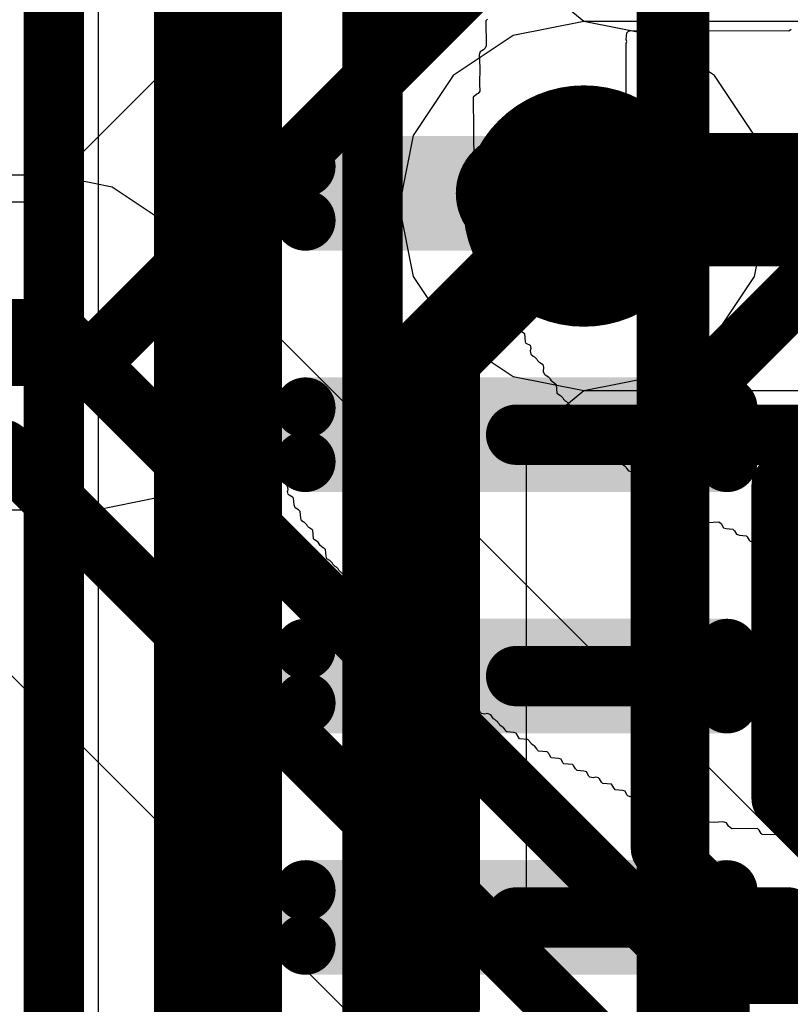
# Model space of a CAD drawing. Header units: millimetres. Extents: x -2 to 68, y -2 to 27.4.
# Tile 501 of 594: x 58.2 to 59.5, y 5.2 to 6.8. Entities that reach past the tile are written whole.
import ezdxf

# ---------------------------------------------------------------- set-up
doc = ezdxf.new("R2010")
doc.units = ezdxf.units.MM
for name, color, linetype in [('BottomLayer', 5, 'Continuous'), ('BottomPaste', 16, 'Continuous'), ('BottomSolder', 6, 'Continuous'), ('DrillGuide', 244, 'Continuous'), ('Mechanical10', 56, 'Continuous'), ('Mechanical6', 56, 'Continuous'), ('MidLayer1', 16, 'Continuous'), ('MidLayer2', 76, 'Continuous'), ('MidLayer3', 90, 'Continuous'), ('MidLayer4', 156, 'Continuous'), ('MidLayer5', 130, 'Continuous'), ('MidLayer6', 216, 'Continuous'), ('MidLayer7', 6, 'Continuous'), ('MidLayer8', 54, 'Continuous'), ('MultiLayer', 9, 'Continuous'), ('TopLayer', 1, 'Continuous'), ('TopSolder', 216, 'Continuous'), ('ViaHoleLayer', 16, 'Continuous')]:
    doc.layers.add(name, color=color, linetype=linetype)

# ---------------------------------------------------------------- blocks, each defined once
blk = doc.blocks.new('DF40C_80DP_0_4V_51__F_________1_B_291')
at = {"layer": 'BottomLayer', "const_width": 0.0504}
for points in [[(6.1302, -0.9404, 1), (6.1805, -0.9404, 1)], [(6.2195, -0.9404, 1), (6.2698, -0.9404, 1)], [(6.5302, -0.9404, 1), (6.5805, -0.9404, 1)], [(6.6195, -0.9404, 1), (6.6698, -0.9404, 1)], [(6.9302, -0.9404, 1), (6.9805, -0.9404, 1)], [(7.0195, -0.9404, 1), (7.0698, -0.9404, 1)], [(7.3302, -0.9404, 1), (7.3805, -0.9404, 1)], [(7.4195, -0.9404, 1), (7.4698, -0.9404, 1)], [(6.1302, -1.6396, 1), (6.1805, -1.6396, 1)], [(6.2195, -1.6396, 1), (6.2698, -1.6396, 1)], [(6.5302, -1.6396, 1), (6.5805, -1.6396, 1)], [(6.6195, -1.6396, 1), (6.6698, -1.6396, 1)], [(6.9302, -1.6396, 1), (6.9805, -1.6396, 1)], [(7.0195, -1.6396, 1), (7.0698, -1.6396, 1)], [(7.3302, -1.6396, 1), (7.3805, -1.6396, 1)], [(7.4195, -1.6396, 1), (7.4698, -1.6396, 1)]]:
    blk.add_lwpolyline(points, format="xyb", close=True, dxfattribs=at)
at = {"layer": 'BottomLayer'}
for points in [[(6.1554, -0.89), (6.1554, -1.69), (6.2446, -0.89), (6.2446, -1.69)], [(6.5554, -0.89), (6.5554, -1.69), (6.6447, -0.89), (6.6447, -1.69)], [(6.9554, -0.89), (6.9554, -1.69), (7.0446, -0.89), (7.0446, -1.69)], [(7.3554, -0.89), (7.3554, -1.69), (7.4446, -0.89), (7.4446, -1.69)], [(6.105, -0.9404), (6.105, -1.6396), (6.295, -0.9404), (6.295, -1.6396)], [(6.505, -0.9404), (6.505, -1.6396), (6.695, -0.9404), (6.695, -1.6396)], [(6.905, -0.9404), (6.905, -1.6396), (7.095, -0.9404), (7.095, -1.6396)], [(7.305, -0.9404), (7.305, -1.6396), (7.495, -0.9404), (7.495, -1.6396)]]:
    blk.add_solid(points, dxfattribs=at)
at = {"layer": 'BottomPaste', "const_width": 0.0504}
for points in [[(6.1302, -0.9404, 1), (6.1805, -0.9404, 1)], [(6.2195, -0.9404, 1), (6.2698, -0.9404, 1)], [(6.5302, -0.9404, 1), (6.5805, -0.9404, 1)], [(6.6195, -0.9404, 1), (6.6698, -0.9404, 1)], [(6.9302, -0.9404, 1), (6.9805, -0.9404, 1)], [(7.0195, -0.9404, 1), (7.0698, -0.9404, 1)], [(7.3302, -0.9404, 1), (7.3805, -0.9404, 1)], [(7.4195, -0.9404, 1), (7.4698, -0.9404, 1)], [(6.1302, -1.6396, 1), (6.1805, -1.6396, 1)], [(6.2195, -1.6396, 1), (6.2698, -1.6396, 1)], [(6.5302, -1.6396, 1), (6.5805, -1.6396, 1)], [(6.6195, -1.6396, 1), (6.6698, -1.6396, 1)], [(6.9302, -1.6396, 1), (6.9805, -1.6396, 1)], [(7.0195, -1.6396, 1), (7.0698, -1.6396, 1)], [(7.3302, -1.6396, 1), (7.3805, -1.6396, 1)], [(7.4195, -1.6396, 1), (7.4698, -1.6396, 1)]]:
    blk.add_lwpolyline(points, format="xyb", close=True, dxfattribs=at)
at = {"layer": 'BottomPaste'}
for points in [[(6.1554, -0.89), (6.1554, -1.69), (6.2446, -0.89), (6.2446, -1.69)], [(6.5554, -0.89), (6.5554, -1.69), (6.6447, -0.89), (6.6447, -1.69)], [(6.9554, -0.89), (6.9554, -1.69), (7.0446, -0.89), (7.0446, -1.69)], [(7.3554, -0.89), (7.3554, -1.69), (7.4446, -0.89), (7.4446, -1.69)], [(6.105, -0.9404), (6.105, -1.6396), (6.295, -0.9404), (6.295, -1.6396)], [(6.505, -0.9404), (6.505, -1.6396), (6.695, -0.9404), (6.695, -1.6396)], [(6.905, -0.9404), (6.905, -1.6396), (7.095, -0.9404), (7.095, -1.6396)], [(7.305, -0.9404), (7.305, -1.6396), (7.495, -0.9404), (7.495, -1.6396)]]:
    blk.add_solid(points, dxfattribs=at)
at = {"layer": 'BottomSolder', "const_width": 0.0504}
for points in [[(6.1302, -0.9404, 1), (6.1805, -0.9404, 1)], [(6.2195, -0.9404, 1), (6.2698, -0.9404, 1)], [(6.5302, -0.9404, 1), (6.5805, -0.9404, 1)], [(6.6195, -0.9404, 1), (6.6698, -0.9404, 1)], [(6.9302, -0.9404, 1), (6.9805, -0.9404, 1)], [(7.0195, -0.9404, 1), (7.0698, -0.9404, 1)], [(7.3302, -0.9404, 1), (7.3805, -0.9404, 1)], [(7.4195, -0.9404, 1), (7.4698, -0.9404, 1)], [(6.1302, -1.6396, 1), (6.1805, -1.6396, 1)], [(6.2195, -1.6396, 1), (6.2698, -1.6396, 1)], [(6.5302, -1.6396, 1), (6.5805, -1.6396, 1)], [(6.6195, -1.6396, 1), (6.6698, -1.6396, 1)], [(6.9302, -1.6396, 1), (6.9805, -1.6396, 1)], [(7.0195, -1.6396, 1), (7.0698, -1.6396, 1)], [(7.3302, -1.6396, 1), (7.3805, -1.6396, 1)], [(7.4195, -1.6396, 1), (7.4698, -1.6396, 1)]]:
    blk.add_lwpolyline(points, format="xyb", close=True, dxfattribs=at)
at = {"layer": 'BottomSolder'}
for points in [[(6.1554, -0.89), (6.1554, -1.69), (6.2446, -0.89), (6.2446, -1.69)], [(6.5554, -0.89), (6.5554, -1.69), (6.6447, -0.89), (6.6447, -1.69)], [(6.9554, -0.89), (6.9554, -1.69), (7.0446, -0.89), (7.0446, -1.69)], [(7.3554, -0.89), (7.3554, -1.69), (7.4446, -0.89), (7.4446, -1.69)], [(6.105, -0.9404), (6.105, -1.6396), (6.295, -0.9404), (6.295, -1.6396)], [(6.505, -0.9404), (6.505, -1.6396), (6.695, -0.9404), (6.695, -1.6396)], [(6.905, -0.9404), (6.905, -1.6396), (7.095, -0.9404), (7.095, -1.6396)], [(7.305, -0.9404), (7.305, -1.6396), (7.495, -0.9404), (7.495, -1.6396)]]:
    blk.add_solid(points, dxfattribs=at)
at = {"layer": 'Mechanical10', "const_width": 0.12}
blk.add_lwpolyline([(8.86, -1.03), (-8.86, -1.03)], dxfattribs=at)
at = {"layer": 'Mechanical6', "const_width": 0.05}
blk.add_lwpolyline([(8.395, -1.79), (-8.395, -1.79)], dxfattribs=at)

msp = doc.modelspace()

# ---------------------------------------------------------------- linework, layer by layer
at = {"layer": 'BottomLayer'}
for points, const_width in [([(58.2687, 3.8308), (58.2687, 7.4787)], 0.1), ([(58.485, 4.0388), (58.485, 7.0276)], 0.1), ([(59.035, 6.5), (59.6703, 6.5)], 0.2), ([(59.035, 6.1), (59.54, 6.1)], 0.1), ([(59.035, 5.7), (59.54, 5.7)], 0.1), ([(59.035, 5.3), (59.485, 5.3)], 0.1), ([(59.485, 5.3), (59.785, 5)], 0.1)]:
    msp.add_lwpolyline(points, dxfattribs=dict(at, const_width=const_width))
for points, const_width in [([(58.985, 6.5, 1), (59.085, 6.5, 1)], 0.1), ([(59.01, 6.1, 1), (59.06, 6.1, 1)], 0.05), ([(59.01, 5.7, 1), (59.06, 5.7, 1)], 0.05), ([(59.01, 5.3, 1), (59.06, 5.3, 1)], 0.05), ([(59.46, 5.3, 1), (59.51, 5.3, 1)], 0.05), ([(59.46, 5.3, 1), (59.51, 5.3, 1)], 0.05)]:
    msp.add_lwpolyline(points, format="xyb", close=True, dxfattribs=dict(at, const_width=const_width))
at = {"layer": 'DrillGuide', "const_width": 0.1}
msp.add_lwpolyline([(59.0972, 6.479, 1), (59.1972, 6.479, 1)], format="xyb", close=True, dxfattribs=at)
at = {"layer": 'MidLayer1'}
for p, q in [((59.1472, 6.7849), (59.0301, 6.7616)), ((59.2643, 6.7616), (59.1472, 6.7849)), ((59.0301, 6.7616), (58.9309, 6.6953)), ((59.3635, 6.6953), (59.2643, 6.7616)), ((58.9309, 6.6953), (58.8646, 6.5961)), ((59.4298, 6.5961), (59.3635, 6.6953)), ((58.8646, 6.5961), (58.8413, 6.479)), ((59.4531, 6.479), (59.4298, 6.5961)), ((58.8413, 6.479), (58.8646, 6.362)), ((59.4298, 6.362), (59.4531, 6.479)), ((58.8646, 6.362), (58.9309, 6.2627)), ((59.3635, 6.2627), (59.4298, 6.362)), ((58.9309, 6.2627), (59.0301, 6.1964)), ((59.2643, 6.1964), (59.3635, 6.2627)), ((59.0301, 6.1964), (59.1472, 6.1731)), ((59.1472, 6.1731), (59.2643, 6.1964))]:
    msp.add_line(p, q, dxfattribs=at)
at = {"layer": 'MidLayer1', "const_width": 0.2}
msp.add_lwpolyline([(59.0472, 6.479, 1), (59.2472, 6.479, 1)], format="xyb", close=True, dxfattribs=at)
at = {"layer": 'MidLayer2'}
for p, q in [((59.1472, 6.7849), (59.0301, 6.7616)), ((59.2643, 6.7616), (59.1472, 6.7849)), ((59.0301, 6.7616), (58.9309, 6.6953)), ((59.3635, 6.6953), (59.2643, 6.7616)), ((58.9309, 6.6953), (58.8646, 6.5961)), ((59.4298, 6.5961), (59.3635, 6.6953)), ((58.8646, 6.5961), (58.8413, 6.479)), ((59.4531, 6.479), (59.4298, 6.5961)), ((58.2679, 6.5299), (56.8822, 6.5299)), ((58.3655, 6.5105), (58.2679, 6.5299)), ((58.4482, 6.4552), (58.3655, 6.5105)), ((58.8413, 6.479), (58.8646, 6.362)), ((59.4298, 6.362), (59.4531, 6.479)), ((59.4419, 5.4615), (58.4482, 6.4552)), ((58.8646, 6.362), (58.9309, 6.2627)), ((59.3635, 6.2627), (59.4298, 6.362)), ((58.9309, 6.2627), (59.0301, 6.1964)), ((59.2643, 6.1964), (59.3635, 6.2627)), ((59.0301, 6.1964), (59.1472, 6.1731)), ((59.1472, 6.1731), (59.2643, 6.1964)), ((58.0795, 5.8201), (59.0733, 4.8263)), ((59.6875, 5.4615), (59.4419, 5.4615))]:
    msp.add_line(p, q, dxfattribs=at)
for points, const_width in [([(59.0472, 6.479, 1), (59.2472, 6.479, 1)], 0.2), ([(58.2429, 6.275, 1), (58.2929, 6.275, 1)], 0.05), ([(58.2429, 6.275, 1), (58.2929, 6.275, 1)], 0.05), ([(58.1601, 6.075, 1), (58.2101, 6.075, 1)], 0.05), ([(58.1601, 6.075, 1), (58.2101, 6.075, 1)], 0.05), ([(59.3114, 5.2066, 1), (59.3614, 5.2066, 1)], 0.05), ([(59.3114, 5.2066, 1), (59.3614, 5.2066, 1)], 0.05)]:
    msp.add_lwpolyline(points, format="xyb", close=True, dxfattribs=dict(at, const_width=const_width))
at = {"layer": 'MidLayer2', "const_width": 0.1}
for points in [[(56.8822, 6.275), (58.2679, 6.275)], [(58.2679, 6.275), (59.3364, 5.2066)], [(56.965, 6.075), (58.1851, 6.075)], [(58.1851, 6.075), (59.2535, 5.0066)], [(59.3364, 5.2066), (60.7202, 5.2066)]]:
    msp.add_lwpolyline(points, dxfattribs=at)
at = {"layer": 'MidLayer3'}
for p, q in [((59.1472, 6.7849), (59.0301, 6.7616)), ((59.2643, 6.7616), (59.1472, 6.7849)), ((59.0301, 6.7616), (58.9309, 6.6953)), ((59.3635, 6.6953), (59.2643, 6.7616)), ((58.9309, 6.6953), (58.8646, 6.5961)), ((59.4298, 6.5961), (59.3635, 6.6953)), ((58.8646, 6.5961), (58.8413, 6.479)), ((59.4531, 6.479), (59.4298, 6.5961)), ((58.8413, 6.479), (58.8646, 6.362)), ((59.4298, 6.362), (59.4531, 6.479)), ((58.8646, 6.362), (58.9309, 6.2627)), ((59.3635, 6.2627), (59.4298, 6.362)), ((58.9309, 6.2627), (59.0301, 6.1964)), ((59.2643, 6.1964), (59.3635, 6.2627)), ((59.0301, 6.1964), (59.1472, 6.1731)), ((59.1472, 6.1731), (59.2643, 6.1964))]:
    msp.add_line(p, q, dxfattribs=at)
at = {"layer": 'MidLayer3', "const_width": 0.2}
msp.add_lwpolyline([(59.0472, 6.479, 1), (59.2472, 6.479, 1)], format="xyb", close=True, dxfattribs=at)
at = {"layer": 'MidLayer4'}
for p, q in [((59.1472, 6.7849), (59.0301, 6.7616)), ((59.5377, 6.7849), (59.1472, 6.7849)), ((59.0301, 6.7616), (58.9309, 6.6953)), ((58.9309, 6.6953), (58.8646, 6.5961)), ((58.8646, 6.5961), (58.8413, 6.479)), ((58.8413, 6.479), (58.8646, 6.362)), ((58.8646, 6.362), (58.9309, 6.2627)), ((58.9309, 6.2627), (59.0301, 6.1964)), ((59.0301, 6.1964), (59.1472, 6.1731)), ((59.1472, 6.1731), (59.5315, 6.1731))]:
    msp.add_line(p, q, dxfattribs=at)
for points, const_width in [([(59.0472, 6.479, 1), (59.2472, 6.479, 1)], 0.2), ([(59.0972, 6.479, 1), (59.1972, 6.479, 1)], 0.1)]:
    msp.add_lwpolyline(points, format="xyb", close=True, dxfattribs=dict(at, const_width=const_width))
at = {"layer": 'MidLayer4', "const_width": 0.2}
msp.add_lwpolyline([(59.1472, 6.479), (59.6223, 6.479)], dxfattribs=at)
at = {"layer": 'MidLayer5'}
for p, q in [((58.3423, 7.7738), (58.3423, 4.6606)), ((59.1472, 6.7849), (59.0521, 6.8629)), ((59.2643, 6.7616), (59.1472, 6.7849)), ((59.3635, 6.6953), (59.2643, 6.7616)), ((59.4298, 6.5961), (59.3635, 6.6953)), ((59.4531, 6.479), (59.4298, 6.5961)), ((59.4298, 6.362), (59.4531, 6.479)), ((59.3635, 6.2627), (59.4298, 6.362)), ((59.2643, 6.1964), (59.3635, 6.2627)), ((59.1472, 6.1731), (59.2643, 6.1964)), ((59.0521, 6.0951), (59.1472, 6.1731)), ((59.0521, 4.4722), (59.0521, 6.0951))]:
    msp.add_line(p, q, dxfattribs=at)
at = {"layer": 'MidLayer5', "const_width": 0.1}
for points in [[(58.7972, 4.4722), (58.7972, 16.8104)], [(58.5972, 4.555), (58.5972, 16.7275)]]:
    msp.add_lwpolyline(points, dxfattribs=at)
at = {"layer": 'MidLayer5', "const_width": 0.2}
msp.add_lwpolyline([(59.0472, 6.479, 1), (59.2472, 6.479, 1)], format="xyb", close=True, dxfattribs=at)
at = {"layer": 'MidLayer6'}
for p, q in [((59.5186, 7.7701), (58.2342, 6.4856)), ((58.2342, 6.4856), (57.3832, 6.4856)), ((58.4373, 5.9952), (58.4926, 6.0322)), ((58.4926, 6.0322), (58.6196, 5.9884)), ((58.3397, 5.9758), (58.4373, 5.9952)), ((57.4888, 5.9758), (58.3397, 5.9758)), ((58.6196, 5.9884), (58.6196, 5.2661)), ((58.6196, 5.2661), (57.6585, 4.3051))]:
    msp.add_line(p, q, dxfattribs=at)
for points, const_width in [([(58.3397, 6.2307), (59.7735, 7.6645)], 0.1), ([(58.9, 6.2318), (59.1472, 6.479)], 0.15), ([(59.275, 6.1118), (59.55, 6.3868)], 0.1), ([(59.475, 6.0165), (59.77, 6.3115)], 0.1), ([(58.9, 5.15), (58.9, 6.2318)], 0.15), ([(57.3832, 6.2307), (58.3397, 6.2307)], 0.1), ([(59.275, 5.4144), (59.275, 6.1118)], 0.1), ([(59.475, 5.4972), (59.475, 6.0165)], 0.1), ([(59.475, 5.4972), (60.0099, 4.9623)], 0.1), ([(59.275, 5.4144), (59.3722, 5.3172)], 0.1), ([(59.3722, 4.7515), (59.3722, 5.3172)], 0.1), ([(57.7208, 3.9708), (58.9, 5.15)], 0.15)]:
    msp.add_lwpolyline(points, dxfattribs=dict(at, const_width=const_width))
for points, const_width in [([(59.0472, 6.479, 1), (59.2472, 6.479, 1)], 0.2), ([(59.1097, 6.479, 1), (59.1847, 6.479, 1)], 0.075), ([(58.8625, 6.2318, 1), (58.9375, 6.2318, 1)], 0.075), ([(58.8625, 6.2318, 1), (58.9375, 6.2318, 1)], 0.075), ([(58.3147, 6.2307, 1), (58.3647, 6.2307, 1)], 0.05), ([(58.3147, 6.2307, 1), (58.3647, 6.2307, 1)], 0.05), ([(59.25, 6.1118, 1), (59.3, 6.1118, 1)], 0.05), ([(59.25, 6.1118, 1), (59.3, 6.1118, 1)], 0.05), ([(59.45, 6.0165, 1), (59.5, 6.0165, 1)], 0.05), ([(59.45, 6.0165, 1), (59.5, 6.0165, 1)], 0.05), ([(59.45, 5.4972, 1), (59.5, 5.4972, 1)], 0.05), ([(59.45, 5.4972, 1), (59.5, 5.4972, 1)], 0.05), ([(59.25, 5.4144, 1), (59.3, 5.4144, 1)], 0.05), ([(59.25, 5.4144, 1), (59.3, 5.4144, 1)], 0.05), ([(59.3472, 5.3172, 1), (59.3972, 5.3172, 1)], 0.05), ([(59.3472, 5.3172, 1), (59.3972, 5.3172, 1)], 0.05), ([(58.8625, 5.15, 1), (58.9375, 5.15, 1)], 0.075), ([(58.8625, 5.15, 1), (58.9375, 5.15, 1)], 0.075)]:
    msp.add_lwpolyline(points, format="xyb", close=True, dxfattribs=dict(at, const_width=const_width))
at = {"layer": 'MidLayer7'}
for p, q in [((59.1472, 6.7849), (59.0301, 6.7616)), ((59.2643, 6.7616), (59.1472, 6.7849)), ((59.0301, 6.7616), (58.9309, 6.6953)), ((59.3635, 6.6953), (59.2643, 6.7616)), ((58.9309, 6.6953), (58.8646, 6.5961)), ((59.4298, 6.5961), (59.3635, 6.6953)), ((58.8646, 6.5961), (58.8413, 6.479)), ((59.4531, 6.479), (59.4298, 6.5961)), ((58.8413, 6.479), (58.8646, 6.362)), ((59.4298, 6.362), (59.4531, 6.479)), ((58.8646, 6.362), (58.9309, 6.2627)), ((59.3635, 6.2627), (59.4298, 6.362)), ((58.9309, 6.2627), (59.0301, 6.1964)), ((59.2643, 6.1964), (59.3635, 6.2627)), ((59.0301, 6.1964), (59.1472, 6.1731)), ((59.1472, 6.1731), (59.2643, 6.1964))]:
    msp.add_line(p, q, dxfattribs=at)
at = {"layer": 'MidLayer7', "const_width": 0.2}
msp.add_lwpolyline([(59.0472, 6.479, 1), (59.2472, 6.479, 1)], format="xyb", close=True, dxfattribs=at)
at = {"layer": 'MidLayer8'}
for p, q in [((59.1472, 6.7849), (59.0301, 6.7616)), ((59.2643, 6.7616), (59.1472, 6.7849)), ((59.0301, 6.7616), (58.9309, 6.6953)), ((59.3635, 6.6953), (59.2643, 6.7616)), ((58.9309, 6.6953), (58.8646, 6.5961)), ((59.4298, 6.5961), (59.3635, 6.6953)), ((58.8646, 6.5961), (58.8413, 6.479)), ((59.4531, 6.479), (59.4298, 6.5961)), ((58.8413, 6.479), (58.8646, 6.362)), ((59.4298, 6.362), (59.4531, 6.479)), ((58.8646, 6.362), (58.9309, 6.2627)), ((59.3635, 6.2627), (59.4298, 6.362)), ((58.9309, 6.2627), (59.0301, 6.1964)), ((59.2643, 6.1964), (59.3635, 6.2627)), ((59.0301, 6.1964), (59.1472, 6.1731)), ((59.1472, 6.1731), (59.2643, 6.1964))]:
    msp.add_line(p, q, dxfattribs=at)
at = {"layer": 'MidLayer8', "const_width": 0.2}
msp.add_lwpolyline([(59.0472, 6.479, 1), (59.2472, 6.479, 1)], format="xyb", close=True, dxfattribs=at)
at = {"layer": 'MultiLayer', "const_width": 0.2}
msp.add_lwpolyline([(59.0472, 6.479, 1), (59.2472, 6.479, 1)], format="xyb", close=True, dxfattribs=at)
at = {"layer": 'TopLayer'}
msp.add_line((58.5, 3.892), (58.5, 12.9467), dxfattribs=at)
at = {"layer": 'TopSolder'}
for p, q in [((58.5196, 6.7848), (58.5191, 6.8372)), ((58.9874, 6.7887), (58.9846, 6.7859)), ((58.5086, 6.6801), (58.5097, 6.7771)), ((58.5097, 6.7771), (58.5113, 6.7788)), ((58.5113, 6.7788), (58.5169, 6.7821)), ((58.5169, 6.7821), (58.5196, 6.7848)), ((58.9846, 6.7859), (58.9852, 6.7446)), ((59.4871, 6.7694), (59.491, 6.7722)), ((59.2172, 6.7551), (59.2183, 6.7661)), ((59.2183, 6.7661), (59.221, 6.7688)), ((59.221, 6.7688), (59.2254, 6.7699)), ((59.2254, 6.7699), (59.4871, 6.7694)), ((58.9835, 6.7407), (58.9808, 6.738)), ((58.9852, 6.7446), (58.9835, 6.7407)), ((59.2183, 6.7518), (59.2172, 6.7551)), ((59.2172, 6.7485), (59.2183, 6.7518)), ((59.2177, 6.5154), (59.2172, 6.7485)), ((58.9753, 6.7347), (58.9736, 6.7297)), ((58.9736, 6.7297), (58.9747, 6.7088)), ((58.9808, 6.738), (58.9753, 6.7347)), ((58.9747, 6.7088), (58.9742, 6.6807)), ((58.5097, 6.6757), (58.5086, 6.6801)), ((58.5086, 6.668), (58.5097, 6.6757)), ((58.9742, 6.6807), (58.9747, 6.6691)), ((58.4981, 6.6575), (58.4998, 6.6614)), ((58.4987, 6.5633), (58.4981, 6.6575)), ((58.4998, 6.6614), (58.5014, 6.6631)), ((58.5014, 6.6631), (58.5069, 6.6664)), ((58.5069, 6.6664), (58.5086, 6.668)), ((58.9698, 6.6642), (58.9637, 6.6592)), ((58.9637, 6.6592), (58.9648, 6.5501)), ((58.972, 6.6653), (58.9698, 6.6642)), ((58.9747, 6.6691), (58.972, 6.6653)), ((58.4976, 6.5457), (58.4987, 6.5633)), ((58.4992, 6.5396), (58.4976, 6.5457)), ((58.9648, 6.5501), (58.9665, 6.5485)), ((58.9665, 6.5485), (58.972, 6.5451)), ((58.972, 6.5451), (58.9747, 6.5424)), ((58.5047, 6.5363), (58.4992, 6.5396)), ((58.5075, 6.5336), (58.5047, 6.5363)), ((58.5091, 6.5297), (58.5075, 6.5336)), ((58.5086, 6.4278), (58.5091, 6.5297)), ((58.9747, 6.5424), (58.9742, 6.5253)), ((58.9742, 6.5253), (58.9747, 6.4785)), ((59.2172, 6.5016), (59.2177, 6.5154)), ((59.2183, 6.4972), (59.2172, 6.5016)), ((59.2199, 6.4956), (59.2183, 6.4972)), ((59.4888, 6.4945), (59.2199, 6.4956)), ((59.4915, 6.4917), (59.4888, 6.4945)), ((58.9747, 6.4785), (58.9736, 6.4752)), ((58.9736, 6.4752), (58.9747, 6.4664)), ((58.9747, 6.4664), (58.9775, 6.4636)), ((58.9775, 6.4636), (58.983, 6.4603)), ((58.983, 6.4603), (58.9846, 6.4586)), ((58.9846, 6.4586), (58.9857, 6.4509)), ((58.9857, 6.4509), (58.9846, 6.4465)), ((58.9846, 6.4465), (58.9857, 6.4234)), ((58.5097, 6.4234), (58.5086, 6.4278)), ((58.5147, 6.4206), (58.5097, 6.4234)), ((58.5185, 6.4168), (58.5147, 6.4206)), ((58.5196, 6.3771), (58.5185, 6.4168)), ((58.9857, 6.4234), (58.9874, 6.4217)), ((58.9874, 6.4217), (58.9929, 6.4184)), ((58.9929, 6.4184), (58.9957, 6.4157)), ((58.9957, 6.4157), (58.9951, 6.3843)), ((58.9951, 6.3843), (58.9973, 6.3799)), ((58.5185, 6.3661), (58.5196, 6.3771)), ((58.5202, 6.36), (58.5185, 6.3661)), ((58.9973, 6.3799), (59.005, 6.3754)), ((59.005, 6.3754), (59.0067, 6.3694)), ((59.0067, 6.3694), (59.0056, 6.3517)), ((58.5257, 6.3567), (58.5202, 6.36)), ((58.5295, 6.3528), (58.5257, 6.3567)), ((58.5306, 6.3451), (58.5295, 6.3528)), ((59.0056, 6.3517), (59.0083, 6.3479)), ((59.0083, 6.3479), (59.0105, 6.3468)), ((58.5295, 6.3418), (58.5306, 6.3451)), ((58.5301, 6.3347), (58.5295, 6.3418)), ((58.5295, 6.322), (58.5301, 6.3347)), ((59.0105, 6.3468), (59.0155, 6.344)), ((59.0155, 6.344), (59.0166, 6.3396)), ((59.0166, 6.3396), (59.0177, 6.3286)), ((58.5306, 6.3187), (58.5295, 6.322)), ((58.5317, 6.3165), (58.5306, 6.3187)), ((58.5378, 6.3137), (58.5317, 6.3165)), ((59.0177, 6.3286), (59.0205, 6.3259)), ((59.0205, 6.3259), (59.026, 6.3225)), ((59.026, 6.3225), (59.0276, 6.3176)), ((59.0276, 6.3176), (59.0265, 6.3)), ((58.54, 6.3104), (58.5378, 6.3137)), ((58.5411, 6.306), (58.54, 6.3104)), ((58.5406, 6.2768), (58.5411, 6.306)), ((59.0265, 6.3), (59.0293, 6.295)), ((59.0293, 6.295), (59.037, 6.2906)), ((59.037, 6.2906), (59.0381, 6.2763)), ((58.5466, 6.2719), (58.5406, 6.2768)), ((58.5488, 6.2708), (58.5466, 6.2719)), ((58.5516, 6.2669), (58.5488, 6.2708)), ((58.5505, 6.2482), (58.5516, 6.2669)), ((59.0381, 6.2763), (59.0414, 6.273)), ((59.0414, 6.273), (59.0469, 6.2697)), ((59.0469, 6.2697), (59.0486, 6.268)), ((59.0486, 6.268), (59.0497, 6.2537)), ((59.0497, 6.2537), (59.0513, 6.252)), ((59.0513, 6.252), (59.0585, 6.2482)), ((58.5527, 6.2427), (58.5505, 6.2482)), ((58.5576, 6.2399), (58.5527, 6.2427)), ((58.5598, 6.2388), (58.5576, 6.2399)), ((58.562, 6.2344), (58.5598, 6.2388)), ((58.5615, 6.203), (58.562, 6.2344)), ((59.0585, 6.2482), (59.0596, 6.2427)), ((59.0596, 6.2427), (59.0585, 6.2393)), ((59.0585, 6.2393), (59.0596, 6.2338)), ((59.0596, 6.2338), (59.0634, 6.23)), ((59.0634, 6.23), (59.0656, 6.2289)), ((59.0656, 6.2289), (59.0695, 6.225)), ((59.0695, 6.225), (59.0706, 6.2228)), ((59.0706, 6.2228), (59.0734, 6.2201)), ((59.0734, 6.2201), (59.0756, 6.219)), ((59.0756, 6.219), (59.0794, 6.2162)), ((58.5642, 6.2002), (58.5615, 6.203)), ((59.0794, 6.2162), (59.0805, 6.2118)), ((59.0805, 6.2118), (59.08, 6.2046)), ((59.08, 6.2046), (59.0816, 6.2008)), ((59.0816, 6.2008), (59.0833, 6.1991)), ((58.5698, 6.1969), (58.5642, 6.2002)), ((58.572, 6.1936), (58.5698, 6.1969)), ((58.5731, 6.1804), (58.572, 6.1936)), ((59.0833, 6.1991), (59.0888, 6.1958)), ((59.0888, 6.1958), (59.0904, 6.1942)), ((59.0904, 6.1942), (59.0915, 6.192)), ((59.0915, 6.192), (59.0932, 6.1892)), ((59.0932, 6.1892), (59.0954, 6.1881)), ((59.0954, 6.1881), (59.1015, 6.1831)), ((58.5786, 6.1771), (58.5731, 6.1804)), ((58.5835, 6.171), (58.5786, 6.1771)), ((58.5824, 6.1534), (58.5835, 6.171)), ((59.1015, 6.1831), (59.1026, 6.1688)), ((59.1026, 6.1688), (59.1086, 6.165)), ((58.5841, 6.1484), (58.5824, 6.1534)), ((59.1086, 6.165), (59.1125, 6.1611)), ((59.1125, 6.1611), (59.1136, 6.1589)), ((59.1136, 6.1589), (59.1163, 6.1561)), ((59.1163, 6.1561), (59.1185, 6.155)), ((59.1185, 6.155), (59.1224, 6.1512)), ((58.5896, 6.1451), (58.5841, 6.1484)), ((58.5923, 6.1424), (58.5896, 6.1451)), ((58.5934, 6.1314), (58.5923, 6.1424)), ((59.1224, 6.1512), (59.1235, 6.149)), ((59.1235, 6.149), (59.1273, 6.1451)), ((59.1273, 6.1451), (59.1323, 6.1424)), ((59.1323, 6.1424), (59.1334, 6.138)), ((59.1334, 6.138), (59.1323, 6.1303)), ((58.5945, 6.1269), (58.5934, 6.1314)), ((58.5995, 6.1242), (58.5945, 6.1269)), ((58.6045, 6.1192), (58.5995, 6.1242)), ((58.6034, 6.1005), (58.6045, 6.1192)), ((59.1323, 6.1303), (59.1362, 6.1253)), ((59.1362, 6.1253), (59.1384, 6.1242)), ((59.1384, 6.1242), (59.1422, 6.1214)), ((59.1422, 6.1214), (59.1433, 6.1192)), ((59.1433, 6.1192), (59.1472, 6.1143)), ((59.1472, 6.1143), (59.1494, 6.1132)), ((59.1494, 6.1132), (59.1521, 6.1115)), ((59.1521, 6.1115), (59.1532, 6.1093)), ((59.1532, 6.1093), (59.1554, 6.1071)), ((59.1554, 6.1071), (59.1566, 6.1049)), ((59.1566, 6.1049), (59.1604, 6.1022)), ((58.605, 6.0955), (58.6034, 6.1005)), ((58.6105, 6.0922), (58.605, 6.0955)), ((58.6133, 6.0895), (58.6105, 6.0922)), ((58.6144, 6.0785), (58.6133, 6.0895)), ((59.1604, 6.1022), (59.1632, 6.1005)), ((59.1632, 6.1005), (59.1643, 6.0983)), ((59.1643, 6.0983), (59.1665, 6.0961)), ((59.1665, 6.0961), (59.1676, 6.0939)), ((59.1676, 6.0939), (59.1742, 6.0895)), ((59.1742, 6.0895), (59.1753, 6.0873)), ((59.1753, 6.0873), (59.178, 6.0834)), ((58.6155, 6.0741), (58.6144, 6.0785)), ((58.6226, 6.0702), (58.6155, 6.0741)), ((58.6243, 6.0685), (58.6226, 6.0702)), ((59.178, 6.0834), (59.1802, 6.0823)), ((59.1802, 6.0823), (59.1824, 6.0801)), ((59.1824, 6.0801), (59.1841, 6.0796)), ((59.1841, 6.0796), (59.1852, 6.0774)), ((59.1852, 6.0774), (59.1874, 6.0752)), ((59.1874, 6.0752), (59.1885, 6.0729)), ((59.1885, 6.0729), (59.1951, 6.0685)), ((58.6254, 6.0542), (58.6243, 6.0685)), ((58.6271, 6.0526), (58.6254, 6.0542)), ((59.1951, 6.0685), (59.1962, 6.0663)), ((59.1962, 6.0663), (59.2001, 6.0614)), ((59.2001, 6.0614), (59.2023, 6.0603)), ((59.2023, 6.0603), (59.205, 6.0586)), ((59.205, 6.0586), (59.2061, 6.0564)), ((59.2061, 6.0564), (59.2072, 6.0553)), ((59.2072, 6.0553), (59.2078, 6.0548)), ((59.2078, 6.0548), (59.21, 6.0515)), ((58.6326, 6.0493), (58.6271, 6.0526)), ((58.6364, 6.0443), (58.6326, 6.0493)), ((58.6353, 6.0366), (58.6364, 6.0443)), ((59.21, 6.0515), (59.2122, 6.0504)), ((59.2122, 6.0504), (59.2161, 6.0476)), ((59.2161, 6.0476), (59.2172, 6.0454)), ((59.2172, 6.0454), (59.221, 6.0404)), ((59.221, 6.0404), (59.2254, 6.0393)), ((59.2254, 6.0393), (59.2364, 6.0382)), ((59.2364, 6.0382), (59.2409, 6.0316)), ((58.6364, 6.0322), (58.6353, 6.0366)), ((58.6414, 6.0294), (58.6364, 6.0322)), ((58.6452, 6.0256), (58.6414, 6.0294)), ((58.6463, 6.0234), (58.6452, 6.0256)), ((58.6502, 6.0195), (58.6463, 6.0234)), ((59.2409, 6.0316), (59.2431, 6.0294)), ((59.2431, 6.0294), (59.2453, 6.0283)), ((59.2453, 6.0283), (59.2491, 6.0245)), ((59.2491, 6.0245), (59.2502, 6.0223)), ((59.2502, 6.0223), (59.2541, 6.0184)), ((58.6524, 6.0184), (58.6502, 6.0195)), ((58.6563, 6.0145), (58.6524, 6.0184)), ((58.6574, 6.009), (58.6563, 6.0145)), ((58.6563, 6.0057), (58.6574, 6.009)), ((58.6574, 6.0013), (58.6563, 6.0057)), ((59.2541, 6.0184), (59.2563, 6.0173)), ((59.2563, 6.0173), (59.2601, 6.0134)), ((59.2601, 6.0134), (59.2612, 6.0112)), ((59.2612, 6.0112), (59.2629, 6.0085)), ((59.2629, 6.0085), (59.2706, 6.0074)), ((59.2706, 6.0074), (59.2739, 6.0085)), ((59.2739, 6.0085), (59.2794, 6.0052)), ((59.2794, 6.0052), (59.2811, 6.0035)), ((58.659, 5.9997), (58.6574, 6.0013)), ((58.6645, 5.9964), (58.659, 5.9997)), ((58.6662, 5.9947), (58.6645, 5.9964)), ((58.6673, 5.9837), (58.6662, 5.9947)), ((59.2811, 6.0035), (59.2838, 5.9986)), ((59.2838, 5.9986), (59.286, 5.9975)), ((59.286, 5.9975), (59.291, 5.9936)), ((59.291, 5.9936), (59.2921, 5.9914)), ((59.2921, 5.9914), (59.2948, 5.9875)), ((58.6689, 5.9787), (58.6673, 5.9837)), ((58.6744, 5.9754), (58.6689, 5.9787)), ((58.6772, 5.9727), (58.6744, 5.9754)), ((58.6783, 5.9617), (58.6772, 5.9727)), ((59.2948, 5.9875), (59.2993, 5.9864)), ((59.2993, 5.9864), (59.3103, 5.9853)), ((59.3103, 5.9853), (59.3119, 5.9837)), ((59.3119, 5.9837), (59.3152, 5.9782)), ((59.3152, 5.9782), (59.3169, 5.9765)), ((59.3169, 5.9765), (59.3301, 5.9754)), ((59.3301, 5.9754), (59.334, 5.9716)), ((58.6794, 5.9572), (58.6783, 5.9617)), ((58.6822, 5.9556), (58.6794, 5.9572)), ((59.334, 5.9716), (59.3351, 5.9694)), ((59.3351, 5.9694), (59.3389, 5.9655)), ((59.3389, 5.9655), (59.3411, 5.9644)), ((59.3411, 5.9644), (59.3439, 5.9617)), ((59.3439, 5.9617), (59.345, 5.9594)), ((59.345, 5.9594), (59.3477, 5.9556)), ((58.6844, 5.9545), (58.6822, 5.9556)), ((58.6882, 5.9506), (58.6844, 5.9545)), ((58.6893, 5.9484), (58.6882, 5.9506)), ((58.6915, 5.9462), (58.6893, 5.9484)), ((58.6981, 5.9418), (58.6915, 5.9462)), ((58.6992, 5.9275), (58.6981, 5.9418)), ((59.3477, 5.9556), (59.3522, 5.9545)), ((59.3522, 5.9545), (59.3709, 5.9556)), ((59.3709, 5.9556), (59.3747, 5.9528)), ((59.3747, 5.9528), (59.3786, 5.9457)), ((59.3786, 5.9457), (59.383, 5.9446)), ((59.383, 5.9446), (59.394, 5.9435)), ((59.394, 5.9435), (59.3968, 5.9407)), ((59.3968, 5.9407), (59.4001, 5.9352)), ((58.7009, 5.9258), (58.6992, 5.9275)), ((58.7069, 5.922), (58.7009, 5.9258)), ((59.4001, 5.9352), (59.405, 5.9336)), ((59.405, 5.9336), (59.4161, 5.9324)), ((59.4161, 5.9324), (59.4177, 5.9308)), ((59.4177, 5.9308), (59.421, 5.9253)), ((59.421, 5.9253), (59.4227, 5.9236)), ((59.4227, 5.9236), (59.4271, 5.9225)), ((59.4271, 5.9225), (59.4447, 5.9236)), ((59.4447, 5.9236), (59.4497, 5.9198)), ((58.7103, 5.9165), (58.7069, 5.922)), ((58.7152, 5.9126), (58.7103, 5.9165)), ((58.7174, 5.9115), (58.7152, 5.9126)), ((58.7191, 5.9099), (58.7174, 5.9115)), ((58.7202, 5.8988), (58.7191, 5.9099)), ((59.4497, 5.9198), (59.453, 5.9143)), ((59.453, 5.9143), (59.4546, 5.9126)), ((59.4546, 5.9126), (59.4849, 5.9132)), ((59.4849, 5.9132), (59.4904, 5.911)), ((58.7213, 5.8944), (58.7202, 5.8988)), ((58.7262, 5.8917), (58.7213, 5.8944)), ((58.7301, 5.8878), (58.7262, 5.8917)), ((58.7312, 5.8856), (58.7301, 5.8878)), ((58.735, 5.8818), (58.7312, 5.8856)), ((58.7373, 5.8807), (58.735, 5.8818)), ((58.74, 5.8779), (58.7373, 5.8807)), ((58.7411, 5.8757), (58.74, 5.8779)), ((58.7461, 5.8707), (58.7411, 5.8757)), ((58.7483, 5.8696), (58.7461, 5.8707)), ((58.751, 5.8669), (58.7483, 5.8696)), ((58.7521, 5.8647), (58.751, 5.8669)), ((58.756, 5.8608), (58.7521, 5.8647)), ((58.7582, 5.8597), (58.756, 5.8608)), ((58.762, 5.8559), (58.7582, 5.8597)), ((58.7631, 5.8515), (58.762, 5.8559)), ((58.762, 5.847), (58.7631, 5.8515)), ((58.7631, 5.8426), (58.762, 5.847)), ((58.7659, 5.8399), (58.7631, 5.8426)), ((58.7681, 5.8388), (58.7659, 5.8399)), ((58.7731, 5.8338), (58.7681, 5.8388)), ((58.7742, 5.8316), (58.7731, 5.8338)), ((58.7758, 5.83), (58.7742, 5.8316)), ((58.778, 5.8289), (58.7758, 5.83)), ((58.783, 5.8239), (58.778, 5.8289)), ((58.7841, 5.8217), (58.783, 5.8239)), ((58.7868, 5.8189), (58.7841, 5.8217)), ((58.789, 5.8178), (58.7868, 5.8189)), ((58.794, 5.8129), (58.789, 5.8178)), ((58.7951, 5.8107), (58.794, 5.8129)), ((58.7968, 5.809), (58.7951, 5.8107)), ((58.799, 5.8079), (58.7968, 5.809)), ((58.805, 5.8019), (58.799, 5.8079)), ((58.8061, 5.7997), (58.805, 5.8019)), ((58.8078, 5.798), (58.8061, 5.7997)), ((58.81, 5.7969), (58.8078, 5.798)), ((58.8149, 5.7919), (58.81, 5.7969)), ((58.816, 5.7897), (58.8149, 5.7919)), ((58.8177, 5.7881), (58.816, 5.7897)), ((58.8232, 5.7848), (58.8177, 5.7881)), ((58.8249, 5.7831), (58.8232, 5.7848)), ((58.826, 5.7688), (58.8249, 5.7831)), ((58.8276, 5.7672), (58.826, 5.7688)), ((58.8331, 5.7638), (58.8276, 5.7672)), ((58.8348, 5.7622), (58.8331, 5.7638)), ((58.8359, 5.76), (58.8348, 5.7622)), ((58.8419, 5.7539), (58.8359, 5.76)), ((58.8441, 5.7528), (58.8419, 5.7539)), ((58.8458, 5.7512), (58.8441, 5.7528)), ((58.8469, 5.749), (58.8458, 5.7512)), ((58.8519, 5.744), (58.8469, 5.749)), ((58.8541, 5.7429), (58.8519, 5.744)), ((58.8557, 5.7413), (58.8541, 5.7429)), ((58.859, 5.7357), (58.8557, 5.7413)), ((58.8607, 5.7341), (58.859, 5.7357)), ((58.8717, 5.733), (58.8607, 5.7341)), ((58.8761, 5.7319), (58.8717, 5.733)), ((58.8789, 5.728), (58.8761, 5.7319)), ((58.88, 5.7258), (58.8789, 5.728)), ((58.8816, 5.7242), (58.88, 5.7258)), ((58.8838, 5.7231), (58.8816, 5.7242)), ((58.8888, 5.7181), (58.8838, 5.7231)), ((58.8899, 5.7159), (58.8888, 5.7181)), ((58.8926, 5.7132), (58.8899, 5.7159)), ((58.8948, 5.7121), (58.8926, 5.7132)), ((58.8998, 5.7071), (58.8948, 5.7121)), ((58.9009, 5.7049), (58.8998, 5.7071)), ((58.9025, 5.7032), (58.9009, 5.7049)), ((58.9048, 5.7021), (58.9025, 5.7032)), ((58.9108, 5.6961), (58.9048, 5.7021)), ((58.9119, 5.6939), (58.9108, 5.6961)), ((58.9136, 5.6922), (58.9119, 5.6939)), ((58.9158, 5.6911), (58.9136, 5.6922)), ((58.9207, 5.6862), (58.9158, 5.6911)), ((58.9218, 5.684), (58.9207, 5.6862)), ((58.9246, 5.6812), (58.9218, 5.684)), ((58.9268, 5.6801), (58.9246, 5.6812)), ((58.9306, 5.6762), (58.9268, 5.6801)), ((58.9317, 5.674), (58.9306, 5.6762)), ((58.9356, 5.6702), (58.9317, 5.674)), ((58.9488, 5.6691), (58.9356, 5.6702)), ((58.9516, 5.6663), (58.9488, 5.6691)), ((58.9527, 5.6641), (58.9516, 5.6663)), ((58.9565, 5.6603), (58.9527, 5.6641)), ((58.9587, 5.6592), (58.9565, 5.6603)), ((58.9626, 5.6553), (58.9587, 5.6592)), ((58.9637, 5.6531), (58.9626, 5.6553)), ((58.9676, 5.6492), (58.9637, 5.6531)), ((58.9698, 5.6481), (58.9676, 5.6492)), ((58.9747, 5.6421), (58.9698, 5.6481)), ((58.9758, 5.6399), (58.9747, 5.6421)), ((58.9775, 5.6382), (58.9758, 5.6399)), ((58.983, 5.6371), (58.9775, 5.6382)), ((58.9874, 5.6382), (58.983, 5.6371)), ((58.9929, 5.636), (58.9874, 5.6382)), ((58.9973, 5.6294), (58.9929, 5.636)), ((58.9995, 5.6283), (58.9973, 5.6294)), ((59.0017, 5.6261), (58.9995, 5.6283)), ((59.0039, 5.625), (59.0017, 5.6261)), ((59.0045, 5.6233), (59.0039, 5.625)), ((59.0067, 5.6211), (59.0045, 5.6233)), ((59.0078, 5.6189), (59.0067, 5.6211)), ((59.0116, 5.6162), (59.0078, 5.6189)), ((59.0138, 5.6151), (59.0116, 5.6162)), ((59.0166, 5.6112), (59.0138, 5.6151)), ((59.0177, 5.609), (59.0166, 5.6112)), ((59.0194, 5.6074), (59.0177, 5.609)), ((59.0304, 5.6063), (59.0194, 5.6074)), ((59.0348, 5.6052), (59.0304, 5.6063)), ((59.0403, 5.5963), (59.0348, 5.6052)), ((59.0546, 5.5952), (59.0403, 5.5963)), ((59.0596, 5.5892), (59.0546, 5.5952)), ((59.0607, 5.587), (59.0596, 5.5892)), ((59.0634, 5.5853), (59.0607, 5.587)), ((59.0656, 5.5842), (59.0634, 5.5853)), ((59.0695, 5.5793), (59.0656, 5.5842)), ((59.0706, 5.5771), (59.0695, 5.5793)), ((59.0723, 5.5754), (59.0706, 5.5771)), ((59.0866, 5.5743), (59.0723, 5.5754)), ((59.0893, 5.5716), (59.0866, 5.5743)), ((59.0904, 5.5694), (59.0893, 5.5716)), ((59.0932, 5.5644), (59.0904, 5.5694)), ((59.1053, 5.5633), (59.0932, 5.5644)), ((59.1097, 5.5622), (59.1053, 5.5633)), ((59.1125, 5.5561), (59.1097, 5.5622)), ((59.1141, 5.5545), (59.1125, 5.5561)), ((59.1285, 5.5534), (59.1141, 5.5545)), ((59.1301, 5.5517), (59.1285, 5.5534)), ((59.1334, 5.5462), (59.1301, 5.5517)), ((59.1362, 5.5435), (59.1334, 5.5462)), ((59.1472, 5.5424), (59.1362, 5.5435)), ((59.1516, 5.5413), (59.1472, 5.5424)), ((59.1554, 5.5341), (59.1516, 5.5413)), ((59.1571, 5.5324), (59.1554, 5.5341)), ((59.1626, 5.5313), (59.1571, 5.5324)), ((59.167, 5.5324), (59.1626, 5.5313)), ((59.1714, 5.5313), (59.167, 5.5324)), ((59.1731, 5.5297), (59.1714, 5.5313)), ((59.1764, 5.5242), (59.1731, 5.5297)), ((59.1786, 5.522), (59.1764, 5.5242)), ((59.1929, 5.5209), (59.1786, 5.522)), ((59.199, 5.5115), (59.1929, 5.5209)), ((59.2111, 5.5104), (59.199, 5.5115)), ((59.2155, 5.5093), (59.2111, 5.5104)), ((59.2183, 5.5032), (59.2155, 5.5093)), ((59.2199, 5.5016), (59.2183, 5.5032)), ((59.2238, 5.4999), (59.2199, 5.5016)), ((59.242, 5.5005), (59.2238, 5.4999)), ((59.2464, 5.4994), (59.242, 5.5005)), ((59.2502, 5.4933), (59.2464, 5.4994)), ((59.2513, 5.4911), (59.2502, 5.4933)), ((59.2552, 5.4895), (59.2513, 5.4911)), ((59.2585, 5.4884), (59.2552, 5.4895)), ((59.2601, 5.4889), (59.2585, 5.4884)), ((59.2728, 5.4906), (59.2601, 5.4889)), ((59.2783, 5.4884), (59.2728, 5.4906)), ((59.2811, 5.4834), (59.2783, 5.4884)), ((59.2871, 5.4784), (59.2811, 5.4834)), ((59.3048, 5.4795), (59.2871, 5.4784)), ((59.3097, 5.4779), (59.3048, 5.4795)), ((59.313, 5.4724), (59.3097, 5.4779)), ((59.3158, 5.4696), (59.313, 5.4724)), ((59.3196, 5.468), (59.3158, 5.4696)), ((59.34, 5.4685), (59.3196, 5.468)), ((59.3417, 5.4669), (59.34, 5.4685)), ((59.345, 5.4614), (59.3417, 5.4669)), ((59.3477, 5.4586), (59.345, 5.4614)), ((59.3632, 5.4575), (59.3477, 5.4586)), ((59.3775, 5.4586), (59.3632, 5.4575)), ((59.3836, 5.4569), (59.3775, 5.4586)), ((59.3869, 5.4514), (59.3836, 5.4569)), ((59.3924, 5.447), (59.3869, 5.4514)), ((59.4348, 5.4476), (59.3924, 5.447)), ((59.4376, 5.4448), (59.4348, 5.4476)), ((59.4409, 5.4393), (59.4376, 5.4448)), ((59.4425, 5.4377), (59.4409, 5.4393)), ((59.5097, 5.4366), (59.4425, 5.4377))]:
    msp.add_line(p, q, dxfattribs=at)
at = {"layer": 'ViaHoleLayer', "const_width": 0.1}
msp.add_lwpolyline([(59.0972, 6.479, 1), (59.1972, 6.479, 1)], format="xyb", close=True, dxfattribs=at)

# ---------------------------------------------------------------- block references
at = {"rotation": 270}
msp.add_blockref('DF40C_80DP_0_4V_51__F_________1_B_291', (60.325, 12.7), dxfattribs=at)

doc.saveas('drawing.dxf')
